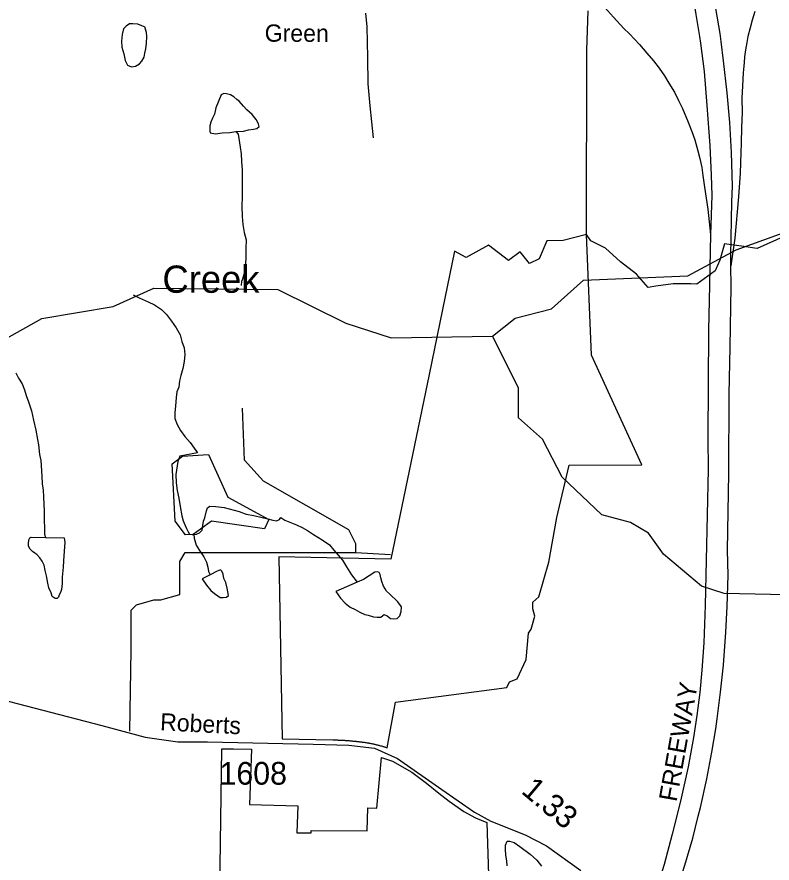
# Model space of a CAD drawing. Extents: x 2001466 to 2224147, y 644118 to 847247.
# Drawn here: x 2030071 to 2034231, y 734590 to 739248 of the extents above; entities that cross this region are included whole.
import ezdxf

# ---------------------------------------------------------------- set-up
doc = ezdxf.new("R2010")
doc.units = 0
for name, color, linetype in [('Exist Boundary Political City Limit New', 7, 'Continuous'), ('Exist Boundary Political City Limit New Hole', 7, 'Continuous'), ('Exist Hydrographic Creek Single Shore', 7, 'Continuous'), ('Exist Hydrographic Creek Single Shore Label', 7, 'Continuous'), ('Exist Hydrographic Misc Water Feature', 7, 'Continuous'), ('Exist Road Non-System Type 51', 7, 'Continuous'), ('Exist Road Secondary Mileage Hundredths English Label', 7, 'Continuous'), ('Exist Road Secondary Type 51 Attributed', 7, 'Continuous'), ('Exist Road Secondary Type 51 Label', 7, 'Continuous'), ('Exist Road Secondary Type 51 Number Label', 7, 'Continuous'), ('Map Preparation Boundary City Limit Buffer Line', 7, 'Continuous'), ('Prop Road Primary Interstate Projected', 7, 'Continuous'), ('Prop Road Primary Interstate Projected Label', 7, 'Continuous')]:
    doc.layers.add(name, color=color, linetype=linetype)

msp = doc.modelspace()

# ---------------------------------------------------------------- linework, layer by layer
at = {"layer": 'Exist Boundary Political City Limit New'}
for points in [[(2033208.1, 738050.8), (2033210.4, 739065.4), (2033216.8, 739281.2)], [(2033208.1, 738050.8), (2033080.2, 738016.4), (2032990.5, 738015.1), (2032948.6, 737916.6), (2032893.8, 737890.1), (2032843.1, 737954.8), (2032779, 737907.6), (2032667.8, 737990.8), (2032544.8, 737924.4), (2032482.2, 737957.8), (2032415.8, 737638.1), (2032342.6, 737278.8), (2032131, 736263.7), (2031514, 736276), (2031531.4, 735273.6)], [(2031531.4, 735273.6), (2031810.5, 735268.4), (2031814.2, 735268.3), (2031819.8, 735268.2), (2031823.5, 735268.1), (2031827.8, 735267.9), (2031832, 735267.8), (2031836, 735267.6), (2031840, 735267.4), (2031844, 735267.2), (2031847.5, 735267.1), (2031850.5, 735266.9), (2031854, 735266.8), (2031857, 735266.6), (2031860.8, 735266.4), (2031864.5, 735266.2), (2031868, 735266), (2031871.4, 735265.8), (2031874.9, 735265.6), (2031878.4, 735265.3), (2031881.9, 735265.1), (2031885.4, 735264.9), (2031888.9, 735264.6), (2031893.1, 735264.3), (2031897.4, 735264), (2031900.4, 735263.8), (2031904.1, 735263.4), (2031908.9, 735263.1), (2031913.6, 735262.6), (2031917.2, 735262.3), (2031921.5, 735261.9), (2031925.8, 735261.5), (2031928.8, 735261.2), (2031931.8, 735260.9), (2031935.8, 735260.5), (2031939.2, 735260.2), (2031942.1, 735259.9), (2031945.6, 735259.5), (2031949.9, 735259), (2031954.6, 735258.5), (2031958.1, 735258.1), (2031961.6, 735257.7), (2031964.6, 735257.4), (2031969.1, 735256.8), (2031972, 735256.4), (2031975.8, 735255.9), (2031980, 735255.4), (2031983.8, 735254.9), (2031988.4, 735254.2), (2031991.9, 735253.6), (2031995.2, 735253.1), (2032000, 735252.3), (2032004.2, 735251.6), (2032007.1, 735251.1), (2032010.1, 735250.6), (2032013, 735250.1), (2032016, 735249.5), (2032019.9, 735248.8), (2032023.4, 735248.1), (2032026.2, 735247.4), (2032029.8, 735246.8), (2032032.6, 735246.1), (2032035.6, 735245.5), (2032038.8, 735244.9), (2032042.4, 735244), (2032045.9, 735243.2), (2032048.8, 735242.5), (2032052.1, 735241.7), (2032056.8, 735240.6), (2032060.4, 735239.7), (2032063.8, 735238.8), (2032067.9, 735237.7), (2032072.9, 735236.2), (2032075.9, 735235.6), (2032079.5, 735234.6), (2032084.1, 735233.2), (2032087, 735232.4), (2032089.9, 735231.6), (2032093.6, 735230.4), (2032097.5, 735229.2), (2032101.2, 735228), (2032105.4, 735226.8), (2032110.6, 735225), (2032155.4, 735474.8), (2032770, 735556.4), (2032784.1, 735587.3), (2032827.1, 735603.8), (2032877, 735709.7), (2032888.2, 735856.3), (2032904.6, 735877.8), (2032924.5, 735949.1), (2032912.4, 735990.4), (2032912.8, 736025.4), (2032945.2, 736055.1), (2033000.5, 736246.3), (2033045.9, 736492.3), (2033113.2, 736780.4), (2033513.1, 736782.2), (2033236.6, 737386.6), (2033208.1, 738050.8)], [(2033943.8, 737909.4), (2033917.8, 737849.6), (2033816, 737777.3), (2033782.6, 737777.8), (2033686.4, 737779.2), (2033590.6, 737766.6), (2033591, 737765), (2033547.9, 737759.2), (2033483.5, 737831.4), (2033396.6, 737900.1), (2033313.2, 737975.8), (2033232.6, 738014.7), (2033208.1, 738050.8)], [(2034307.9, 738044.3), (2034148.2, 737972.8), (2034134.6, 737974.7), (2034088.6, 737981.4), (2033968.5, 737998.8), (2033943.8, 737909.4)]]:
    msp.add_lwpolyline(points, dxfattribs=at)
at = {"layer": 'Exist Boundary Political City Limit New Hole'}
for points in [[(2031187.4, 734314), (2031199.5, 735219.7), (2031263.6, 735218.7), (2031363.5, 735216.6), (2031351.6, 734912.1), (2031618.1, 734905.1)], [(2031618.1, 734905.1), (2031612.8, 734755.6), (2031690.9, 734755.6), (2031690.9, 734769.8), (2032000.1, 734768.2), (2032004.1, 734894.3), (2032054.1, 734892.8), (2032079.5, 735170.4), (2032140, 735150.1), (2032247, 735089.5), (2032327.8, 735030.6), (2032394.4, 734974.4), (2032451.8, 734931), (2032532.1, 734873.2), (2032596.5, 734838.2), (2032659.1, 734813.3), (2032687.6, 733948.8)]]:
    msp.add_lwpolyline(points, dxfattribs=at)
at = {"layer": 'Exist Hydrographic Creek Single Shore'}
for points in [[(2032691.3, 737490.3), (2032816.2, 737589.4), (2033016.4, 737641.1), (2033191.3, 737798.3), (2033766.2, 737822.7), (2034032.2, 737964.9), (2034424.2, 738107.8), (2034624.2, 738139.8), (2034790.3, 738248), (2034999.2, 738224.1), (2035307.2, 738267), (2035365.2, 738324.8), (2035382.2, 738416.4), (2035448.3, 738500.3), (2036081.3, 738815.5), (2036331.2, 738990.8), (2036508.7, 739060.1)], [(2029041.2, 737319.5), (2029104.6, 737224), (2029283.4, 737221.9), (2029517.3, 737322.1), (2029850.4, 737387.5), (2030208.4, 737586.9), (2030600.2, 737654.4), (2030824.4, 737754.7), (2031508.2, 737747.4), (2031883.2, 737562.5), (2032133.2, 737482), (2032691.3, 737490.3)], [(2035133.3, 735757.2), (2034892.2, 735791.7), (2034600.2, 735883), (2034492.3, 735950.7), (2034392.3, 736064.4), (2033967.2, 736073.1), (2033842.3, 736115), (2033633.4, 736289.8), (2033550.3, 736406.4), (2033450.2, 736464.2), (2033292.4, 736506.8), (2033075.2, 736714.7), (2032966.3, 736923.6), (2032833.2, 737041.2), (2032833.2, 737205.2), (2032691.3, 737490.3)]]:
    msp.add_lwpolyline(points, dxfattribs=at)
at = {"layer": 'Exist Hydrographic Misc Water Feature'}
for points in [[(2030691.3, 739209.4), (2030672.6, 739197.4), (2030658.5, 739182.9), (2030650.7, 739151.1), (2030646.6, 739115.1), (2030649, 739081.4), (2030659.1, 739045.1), (2030667.3, 739007.2), (2030679.6, 738983.2), (2030701.3, 738973), (2030723.5, 738977.4), (2030745.4, 738989.3), (2030759.3, 739003.7), (2030771.2, 739025.7), (2030775.1, 739049.3), (2030780.9, 739071.4), (2030785, 739103.3), (2030786.8, 739139.3), (2030784.6, 739161.5), (2030776.6, 739185.4), (2030776.6, 739192), (2030758.5, 739199.7), (2030736.6, 739207.6), (2030708.5, 739209), (2030691.3, 739209.4)], [(2031277.1, 738616.6), (2031282.8, 738617.3), (2031318.7, 738619.9), (2031346.8, 738625.9), (2031374.7, 738630.3), (2031393, 738634), (2031404.9, 738644.4), (2031401, 738660.1), (2031388.7, 738684.1), (2031366.3, 738711.6), (2031336.4, 738736), (2031318.3, 738756.1), (2031294.3, 738783.6), (2031282.2, 738793.7), (2031266, 738807.2), (2031248.2, 738819.8), (2031226, 738825.2), (2031210.1, 738825.5), (2031196.1, 738819.3), (2031166.4, 738746.9), (2031158.6, 738713.4), (2031148.7, 738690.6), (2031138.7, 738668.7), (2031132.7, 738649.1), (2031132.7, 738632.7), (2031132.7, 738618.8), (2031135.8, 738609.7), (2031164.9, 738605), (2031200.8, 738609.2), (2031243.1, 738611.6), (2031277.1, 738616.6)], [(2031277.1, 738616.6), (2031289.2, 738601.7), (2031301.3, 738531.6), (2031305.4, 738493.8), (2031307.5, 738452), (2031311.8, 738405.9), (2031312, 738359.2), (2031312.2, 738295.2), (2031312.4, 738257.5), (2031310.5, 738205.8), (2031310.9, 738149.2), (2031314.8, 738105.6), (2031323.2, 738061.2), (2031333.1, 738020), (2031331.4, 737973.3), (2031331.4, 737919.1), (2031328, 737867.5), (2031320, 737829.1), (2031314.2, 737803.8), (2031308.3, 737791.6), (2031306.4, 737768.7)], [(2030711.4, 737718.5), (2030744.4, 737700.7), (2030794.6, 737679.1), (2030828.7, 737663.6), (2030866.6, 737637.4), (2030894.7, 737609.8), (2030923, 737573.9), (2030947.2, 737535.7), (2030969.3, 737497.5), (2030979.4, 737462), (2030991.5, 737425.7), (2030995.8, 737390.3), (2030991.9, 737351.9), (2030984.1, 737311.8), (2030974, 737273.5), (2030966.2, 737244.2), (2030962.4, 737209.8), (2030952.5, 737183.7), (2030948.6, 737153.5), (2030944.7, 737106), (2030941, 737069.9), (2030941.2, 737037.9), (2030953.1, 737004.1), (2030971.4, 736971.7), (2030995.6, 736937.6), (2031025.7, 736905.8), (2031047.9, 736874.1), (2031066.3, 736847.5)], [(2030063.8, 737287.9), (2030080.2, 737259.7), (2030100.1, 737228.2), (2030112.2, 737195.9), (2030122.5, 737164.5), (2030134.4, 737129.9), (2030150.8, 737078.7), (2030162.9, 737028.4), (2030175.2, 736972.4), (2030183.4, 736922.1), (2030189.5, 736892.5), (2030195.9, 736838.3), (2030201.8, 736806.1), (2030208.2, 736720.7), (2030210.2, 736678), (2030214.5, 736642.6), (2030216.6, 736606.5), (2030218.8, 736564.6), (2030221.1, 736528.4), (2030221.3, 736488.2), (2030223.3, 736422.6), (2030223.5, 736400.4), (2030228.1, 736382.3)], [(2031000.3, 736396.1), (2030942.3, 736472.8), (2030925.2, 736788.1), (2030983.3, 736829.5), (2031125.4, 736839.7), (2031233.2, 736604.6), (2031459.2, 736481.9), (2031434.2, 736429.9), (2031142.2, 736471.9), (2031042.3, 736398.5), (2031000.3, 736396.1)], [(2031066.3, 736847.5), (2030967.9, 736829.8), (2030958, 736801.3), (2030946.4, 736729.4), (2030948.6, 736683.4), (2030952.7, 736641.5), (2030962.8, 736599.5), (2030969.1, 736553.4), (2030979.4, 736501.5), (2030987.4, 736473.5), (2030997.4, 736447.8), (2031005.6, 736432.1), (2031013.6, 736413.9), (2031021.6, 736401.4), (2031035.8, 736397.8), (2031046, 736398.5)], [(2031046, 736398.5), (2031059.5, 736399.8), (2031075.7, 736407.6), (2031091.7, 736422.1), (2031095.4, 736448.2), (2031099.3, 736472), (2031105.3, 736489.9), (2031115.1, 736528.3), (2031121.1, 736546.2), (2031133, 736554.2), (2031167, 736552.6), (2031213.1, 736546.8), (2031294.9, 736524.6), (2031333.5, 736510.7), (2031375.3, 736503.3), (2031421.5, 736491.7), (2031453.5, 736485.3), (2031481.3, 736477.3), (2031501.4, 736473.6), (2031517.2, 736481.5), (2031525.2, 736492)], [(2031525.2, 736492), (2031547.4, 736477.6), (2031611.5, 736452.5), (2031641.7, 736436.4), (2031671.6, 736420.1), (2031703.8, 736399), (2031751.8, 736368.5), (2031792.2, 736341.3), (2031816.2, 736313), (2031864.4, 736257), (2031886.3, 736221.4), (2031914.6, 736177.3), (2031944.3, 736135.6)], [(2031046, 736398.5), (2031047.9, 736377.9), (2031057.9, 736339.9), (2031075.9, 736310.1), (2031100.1, 736276), (2031114.3, 736246.1), (2031122.3, 736219.7), (2031126.4, 736195.8), (2031134.6, 736175.9)], [(2030228.1, 736382.3), (2030331.6, 736381), (2030333.9, 736354.7), (2030331.8, 736307.2), (2030328.1, 736253.1), (2030326.3, 736218.7), (2030320.3, 736163.1), (2030320.5, 736128.6), (2030316.4, 736096.7), (2030310.9, 736078.7), (2030302.7, 736066.6), (2030299, 736054.4), (2030293.1, 736046.3), (2030281, 736046.6), (2030264.8, 736056.8), (2030258.8, 736078.2), (2030246.7, 736104.7), (2030240.6, 736130.3), (2030234.4, 736170.6), (2030226.2, 736200.2), (2030220.1, 736229.9), (2030210, 736252.3), (2030196.1, 736270.6), (2030179.9, 736288.1), (2030169.8, 736295.7), (2030155.9, 736305.9), (2030143.6, 736317.6), (2030133.7, 736334.2), (2030133.7, 736349.8), (2030135.6, 736370.2), (2030141.5, 736380), (2030149.5, 736383.9), (2030228.1, 736382.3)], [(2031134.6, 736175.9), (2031090.7, 736153.9), (2031114.7, 736119.8), (2031139.1, 736089.8), (2031159, 736074.6), (2031177.2, 736060.3), (2031191.2, 736052.6), (2031207.2, 736052.3), (2031225, 736054.4), (2031237.1, 736062.3), (2031228.7, 736102.7), (2031220.7, 736134.8), (2031210.7, 736156.4), (2031206.4, 736180.2), (2031200.4, 736196.8), (2031192.4, 736204.3), (2031174.4, 736196.4), (2031134.6, 736175.9)], [(2031944.3, 736135.6), (2031827.1, 736084.7), (2031853.1, 736048.9), (2031879.3, 736021.3), (2031907.4, 735999.4), (2031933.3, 735985.8), (2031959.5, 735971.3), (2031987.6, 735957.6), (2032005.5, 735954), (2032035.6, 735946), (2032055.7, 735943.9), (2032075.6, 735944.3), (2032085.6, 735952.3), (2032093.6, 735957.9), (2032109.6, 735950.2), (2032129.5, 735936.6), (2032147.6, 735934.6), (2032165.6, 735936.7), (2032179.7, 735950.4), (2032187.5, 735974.8), (2032189.2, 736000.2), (2032169.1, 736028.6), (2032123.2, 736072.1), (2032107, 736086.4), (2032099.2, 736100.5), (2032091, 736113.8), (2032080.9, 736140.2), (2032074.6, 736160), (2032070.9, 736178.1), (2032066.6, 736189.8), (2032056.7, 736194), (2032042.8, 736191.9), (2032010.8, 736172), (2031980.8, 736151.3), (2031944.3, 736135.6)], [(2032771.1, 734574.2), (2032769.1, 734602.2), (2032765, 734634.3), (2032762.7, 734664.6), (2032762.5, 734688.4), (2032770.7, 734710.4), (2032784.9, 734710.9), (2032810.7, 734703), (2032840.8, 734681.1), (2032898.9, 734638.9), (2032935, 734605.3), (2032961.2, 734573.6)]]:
    msp.add_lwpolyline(points, dxfattribs=at)
at = {"layer": 'Exist Road Non-System Type 51'}
msp.add_line((2031937.5, 736298.8), (2032129.2, 736289.2), dxfattribs=at)
for points in [[(2032034.7, 738583.2), (2032017.4, 738758.9), (2032005.9, 738879.8), (2032003, 739023.8), (2032000.1, 739193.8), (2031993.5, 739268.7)], [(2031937.5, 736298.8), (2031937.5, 736346.7), (2031899.1, 736423.5), (2031429.3, 736692.1), (2031323.8, 736807.2), (2031314.2, 737094.9)], [(2030693.2, 735316.5), (2030700.5, 735761.6), (2030700.5, 735982.2), (2030729.3, 736011), (2030825.2, 736039.8), (2030863.5, 736039.8), (2030969, 736068.6), (2030969, 736250.8), (2030997.8, 736298.8), (2031122.4, 736298.8), (2031937.5, 736298.8)]]:
    msp.add_lwpolyline(points, dxfattribs=at)
at = {"layer": 'Exist Road Secondary Type 51 Attributed'}
msp.add_lwpolyline([(2029885.8, 735515.8), (2030538.3, 735346.7), (2030776.4, 735283.9), (2030956.7, 735256.6), (2031120.8, 735256.6), (2031703.3, 735245.3), (2031899.6, 735238.8), (2032041.2, 735222.7), (2032166.7, 735164.8), (2032411.3, 734994.1), (2032592.3, 734870.1), (2032682.4, 734820.2), (2032870.7, 734744.5), (2032988.1, 734684.9), (2033176.4, 734549.7)], dxfattribs=at)
at = {"layer": 'Map Preparation Boundary City Limit Buffer Line'}
for points in [[(2033208.1, 738050.8), (2033210.4, 739065.4), (2033216.8, 739281.2)], [(2033208.1, 738050.8), (2033080.2, 738016.4), (2032990.5, 738015.1), (2032948.6, 737916.6), (2032893.8, 737890.1), (2032843.1, 737954.8), (2032779, 737907.6), (2032667.8, 737990.8), (2032544.8, 737924.4), (2032482.2, 737957.8), (2032415.8, 737638.1), (2032342.6, 737278.8), (2032131, 736263.7), (2031514, 736276), (2031531.4, 735273.6)], [(2031531.4, 735273.6), (2031810.5, 735268.4), (2031814.2, 735268.3), (2031819.8, 735268.2), (2031823.5, 735268.1), (2031827.8, 735267.9), (2031832, 735267.8), (2031836, 735267.6), (2031840, 735267.4), (2031844, 735267.2), (2031847.5, 735267.1), (2031850.5, 735266.9), (2031854, 735266.8), (2031857, 735266.6), (2031860.8, 735266.4), (2031864.5, 735266.2), (2031868, 735266), (2031871.4, 735265.8), (2031874.9, 735265.6), (2031878.4, 735265.3), (2031881.9, 735265.1), (2031885.4, 735264.9), (2031888.9, 735264.6), (2031893.1, 735264.3), (2031897.4, 735264), (2031900.4, 735263.8), (2031904.1, 735263.4), (2031908.9, 735263.1), (2031913.6, 735262.6), (2031917.2, 735262.3), (2031921.5, 735261.9), (2031925.8, 735261.5), (2031928.8, 735261.2), (2031931.8, 735260.9), (2031935.8, 735260.5), (2031939.2, 735260.2), (2031942.1, 735259.9), (2031945.6, 735259.5), (2031949.9, 735259), (2031954.6, 735258.5), (2031958.1, 735258.1), (2031961.6, 735257.7), (2031964.6, 735257.4), (2031969.1, 735256.8), (2031972, 735256.4), (2031975.8, 735255.9), (2031980, 735255.4), (2031983.8, 735254.9), (2031988.4, 735254.2), (2031991.9, 735253.6), (2031995.2, 735253.1), (2032000, 735252.3), (2032004.2, 735251.6), (2032007.1, 735251.1), (2032010.1, 735250.6), (2032013, 735250.1), (2032016, 735249.5), (2032019.9, 735248.8), (2032023.4, 735248.1), (2032026.2, 735247.4), (2032029.8, 735246.8), (2032032.6, 735246.1), (2032035.6, 735245.5), (2032038.8, 735244.9), (2032042.4, 735244), (2032045.9, 735243.2), (2032048.8, 735242.5), (2032052.1, 735241.7), (2032056.8, 735240.6), (2032060.4, 735239.7), (2032063.8, 735238.8), (2032067.9, 735237.7), (2032072.9, 735236.2), (2032075.9, 735235.6), (2032079.5, 735234.6), (2032084.1, 735233.2), (2032087, 735232.4), (2032089.9, 735231.6), (2032093.6, 735230.4), (2032097.5, 735229.2), (2032101.2, 735228), (2032105.4, 735226.8), (2032110.6, 735225), (2032155.4, 735474.8), (2032770, 735556.4), (2032784.1, 735587.3), (2032827.1, 735603.8), (2032877, 735709.7), (2032888.2, 735856.3), (2032904.6, 735877.8), (2032924.5, 735949.1), (2032912.4, 735990.4), (2032912.8, 736025.4), (2032945.2, 736055.1), (2033000.5, 736246.3), (2033045.9, 736492.3), (2033113.2, 736780.4), (2033513.1, 736782.2), (2033236.6, 737386.6), (2033208.1, 738050.8)], [(2033943.8, 737909.4), (2033917.8, 737849.6), (2033816, 737777.3), (2033782.6, 737777.8), (2033686.4, 737779.2), (2033590.6, 737766.6), (2033591, 737765), (2033547.9, 737759.2), (2033483.5, 737831.4), (2033396.6, 737900.1), (2033313.2, 737975.8), (2033232.6, 738014.7), (2033208.1, 738050.8)], [(2034307.9, 738044.3), (2034148.2, 737972.8), (2034134.6, 737974.7), (2034088.6, 737981.4), (2033968.5, 737998.8), (2033943.8, 737909.4)], [(2031187.4, 734314), (2031199.5, 735219.7), (2031263.6, 735218.7), (2031363.5, 735216.6), (2031351.6, 734912.1), (2031618.1, 734905.1)], [(2031618.1, 734905.1), (2031612.8, 734755.6), (2031690.9, 734755.6), (2031690.9, 734769.8), (2032000.1, 734768.2), (2032004.1, 734894.3), (2032054.1, 734892.8), (2032079.5, 735170.4), (2032140, 735150.1), (2032247, 735089.5), (2032327.8, 735030.6), (2032394.4, 734974.4), (2032451.8, 734931), (2032532.1, 734873.2), (2032596.5, 734838.2), (2032659.1, 734813.3), (2032687.6, 733948.8)]]:
    msp.add_lwpolyline(points, dxfattribs=at)
at = {"layer": 'Prop Road Primary Interstate Projected'}
for points in [[(2034012.5, 738316.8), (2034006.6, 738501.2), (2033998.6, 738665.9), (2033982.8, 738830.5), (2033963.6, 739006.9), (2033950.8, 739112.2), (2033944.4, 739156.1), (2033896.6, 739433.7), (2033849.9, 739659.5), (2033809, 739863.9)], [(2033709.6, 739775.6), (2033732.9, 739664.6), (2033792.1, 739378.5), (2033810.9, 739261.6), (2033831.1, 739140.3), (2033836.9, 739104.2), (2033856.9, 738947.9), (2033872.2, 738760.3), (2033887.5, 738540.2), (2033895.2, 738377.4), (2033899, 738264.9), (2033892.5, 738051)], [(2033306.8, 739301.8), (2033356.5, 739246.3), (2033414.4, 739184.8), (2033446.3, 739154.1), (2033500.2, 739095.8), (2033541.4, 739048.4), (2033577.4, 739006.2), (2033608.3, 738965), (2033638.2, 738922.8), (2033662.9, 738882.7), (2033692.8, 738833.3), (2033715.4, 738788), (2033738.2, 738743.3), (2033769.5, 738668.9), (2033788.9, 738617.1), (2033805.1, 738571.8), (2033821.3, 738510.3), (2033833.5, 738467.8), (2033843.1, 738419.8), (2033850.1, 738375.2), (2033857.9, 738310.5), (2033876.4, 738189.7), (2033892.5, 738051)], [(2034135.5, 739278.4), (2034120.5, 739230.7), (2034109.8, 739188.5), (2034097.7, 739140.9), (2034091.9, 739106.8), (2034085, 739066.8), (2034079.7, 739028), (2034076.4, 738997.5), (2034072.7, 738959.3), (2034071, 738939.4), (2034068.2, 738868.5), (2034064.4, 738800.7), (2034065.2, 738721.3), (2034062.8, 738639.6), (2034061.3, 738553.7), (2034059, 738501.3), (2034054.3, 738387.6), (2034045.1, 738258.1), (2034025.8, 738030.4), (2034004.5, 737877)], [(2034004.5, 737877), (2034004.2, 737932.2), (2034009.7, 738229.2), (2034012.5, 738316.8)], [(2033892.5, 738051), (2033884, 737685.7), (2033880.2, 737525.5), (2033876.4, 736929.5), (2033878.7, 736755.6), (2033862.8, 736008.3), (2033855.3, 735802.9), (2033844.2, 735651.5), (2033832.1, 735528.3), (2033815.9, 735403), (2033797.7, 735281.8), (2033769.4, 735120.2), (2033727, 734930.3), (2033680.5, 734749.6), (2033636, 734581.9), (2033601.6, 734472.8), (2033551.1, 734329.4), (2033518.6, 734244.3)], [(2033612.6, 734167.2), (2033642.3, 734249.6), (2033663.5, 734307.8), (2033681, 734360), (2033751.1, 734578.1), (2033793.7, 734727.2), (2033823.3, 734847.9), (2033836.4, 734895.2), (2033870.6, 735053.9), (2033899.2, 735200.8), (2033921.4, 735329.7), (2033928.8, 735384.6), (2033947.2, 735530.8), (2033962.6, 735678.8), (2033976.1, 735861.4), (2033983.8, 736001.7), (2033989.5, 736174.7), (2033985.7, 736313.1), (2033992.2, 736734.2), (2033994.5, 737171.6), (2033999.3, 737429.8), (2034005, 737764.6), (2034004.5, 737877)]]:
    msp.add_lwpolyline(points, dxfattribs=at)

# ---------------------------------------------------------------- texts
at = {"layer": 'Exist Hydrographic Creek Single Shore Label'}
msp.add_text('Creek', height=150, dxfattribs=at).set_placement((2030872.3, 737729.3))
at = {"layer": 'Exist Road Secondary Mileage Hundredths English Label'}
msp.add_text('1.33', height=125, rotation=319.9971, dxfattribs=at).set_placement((2032843.5, 734978.7))
at = {"layer": 'Exist Road Secondary Type 51 Label'}
for s, rotation, p in [('Green', 359.8343, (2031435.7, 739111.6)), ('Roberts', 357.128, (2030857.9, 735320.9))]:
    msp.add_text(s, height=95, rotation=rotation, dxfattribs=at).set_placement(p)
at = {"layer": 'Exist Road Secondary Type 51 Number Label'}
msp.add_text('1608', height=125, dxfattribs=at).set_placement((2031186.5, 735021.6))
at = {"layer": 'Prop Road Primary Interstate Projected Label'}
msp.add_text('FREEWAY', height=100, rotation=79.7847, dxfattribs=at).set_placement((2033704.6, 734923.6))

doc.saveas('drawing.dxf')
